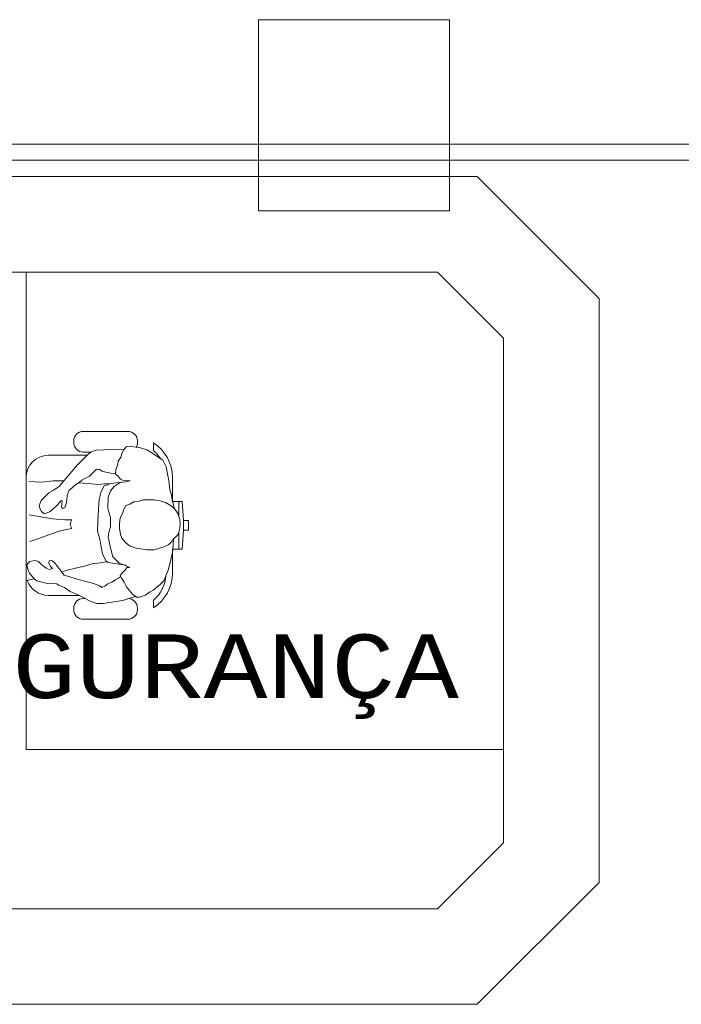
# Model space of a CAD drawing. Header units: feet. Extents: x 8 to 127, y 6 to 90.
# Tile 517 of 538: x 61.09 to 62.13, y 62.78 to 64.32. Entities that reach past the tile are written whole.
import ezdxf

# ---------------------------------------------------------------- set-up
doc = ezdxf.new("R2010")
doc.units = ezdxf.units.FT
doc.header["$MEASUREMENT"] = 0
for name, color, linetype in [('ALV Baixa', 252, 'Continuous'), ('FINA', 7, 'Continuous'), ('MOBILIARIO', 250, 'Continuous'), ('MOBILIÁRIO 01', 250, 'Continuous'), ('texto', 7, 'Continuous')]:
    doc.layers.add(name, color=color, linetype=linetype)
doc.styles.add('CourierNew', font='cour.ttf')

msp = doc.modelspace()

# ---------------------------------------------------------------- linework, layer by layer
at = {"layer": 'ALV Baixa', "lineweight": 5}
for p, q in [((77.2738, 64.127), (48.7152, 64.127)), ((77.2738, 64.102), (48.4652, 64.102))]:
    msp.add_line(p, q, dxfattribs=at)
at = {"layer": 'FINA', "linetype": 'Continuous', "lineweight": 5}
for p, q in [((61.7651, 64.3227), (61.4651, 64.3227)), ((61.4651, 64.3227), (61.4651, 64.0227)), ((61.7651, 64.0227), (61.7651, 64.3227)), ((61.4651, 64.0227), (61.7651, 64.0227))]:
    msp.add_line(p, q, dxfattribs=at)
at = {"layer": 'MOBILIARIO', "lineweight": 5}
for p, q in [((61.8083, 64.0762), (60.8911, 64.0762)), ((61.9997, 63.8847), (61.8083, 64.0762)), ((61.7462, 63.9262), (60.9533, 63.9262)), ((61.0997, 63.9262), (61.0997, 63.1762)), ((61.8497, 63.8226), (61.7462, 63.9262)), ((61.9997, 62.9676), (61.9997, 63.8847)), ((61.8497, 63.0297), (61.8497, 63.8226)), ((61.0997, 63.1762), (61.8497, 63.1762)), ((61.7462, 62.9262), (61.8497, 63.0297)), ((61.8083, 62.7762), (61.9997, 62.9676)), ((60.9533, 62.9262), (61.7462, 62.9262)), ((60.8911, 62.7762), (61.8083, 62.7762))]:
    msp.add_line(p, q, dxfattribs=at)
at = {"layer": 'MOBILIÁRIO 01', "lineweight": 5}
for p, q in [((61.1897, 63.676), (61.2597, 63.676)), ((61.1747, 63.6585), (61.1747, 63.661)), ((61.2747, 63.661), (61.2747, 63.6585)), ((61.2997, 63.6459), (61.2997, 63.6583)), ((61.2017, 63.6435), (61.1897, 63.6435)), ((61.1959, 63.6387), (61.2022, 63.6439)), ((61.2022, 63.6439), (61.2097, 63.6467)), ((61.2097, 63.6467), (61.2221, 63.6471)), ((61.2221, 63.6471), (61.2327, 63.6478)), ((61.2327, 63.6478), (61.2375, 63.6481)), ((61.2375, 63.6481), (61.2442, 63.6478)), ((61.2442, 63.6478), (61.2534, 63.6482)), ((61.2487, 63.6355), (61.2506, 63.6426)), ((61.2506, 63.6426), (61.2536, 63.6483)), ((61.2536, 63.6483), (61.2574, 63.6524)), ((61.2574, 63.6524), (61.269, 63.6517)), ((61.269, 63.6517), (61.2795, 63.6502)), ((61.2795, 63.6502), (61.2893, 63.6472)), ((61.2893, 63.6472), (61.2991, 63.6415)), ((61.2991, 63.6415), (61.3074, 63.6355)), ((61.1347, 63.6385), (61.1958, 63.6385)), ((61.1715, 63.613), (61.1807, 63.6236)), ((61.1807, 63.6236), (61.1887, 63.6319)), ((61.1887, 63.6319), (61.1959, 63.6387)), ((61.2408, 63.6163), (61.2438, 63.6242)), ((61.2438, 63.6242), (61.2442, 63.6291)), ((61.2442, 63.6291), (61.2487, 63.6355)), ((61.3074, 63.6355), (61.3145, 63.631)), ((61.3145, 63.631), (61.3198, 63.6205)), ((61.1629, 63.6024), (61.1715, 63.613)), ((61.2044, 63.6109), (61.1992, 63.6059)), ((61.2088, 63.6149), (61.2044, 63.6109)), ((61.2102, 63.6169), (61.2088, 63.6149)), ((61.2151, 63.6161), (61.2102, 63.6169)), ((61.2194, 63.6138), (61.2151, 63.6161)), ((61.2252, 63.6121), (61.2194, 63.6138)), ((61.2331, 63.6103), (61.2252, 63.6121)), ((61.2402, 63.6099), (61.2331, 63.6103)), ((61.2401, 63.6088), (61.2408, 63.6163)), ((61.2434, 63.6066), (61.2401, 63.6088)), ((61.3198, 63.6205), (61.322, 63.6092)), ((61.322, 63.6092), (61.3243, 63.596)), ((61.0997, 63.5968), (61.0997, 63.6035)), ((61.1041, 63.5971), (61.1239, 63.5962)), ((61.1239, 63.5962), (61.1424, 63.5984)), ((61.1424, 63.5984), (61.1583, 63.5984)), ((61.1517, 63.5896), (61.1552, 63.594)), ((61.1552, 63.594), (61.1629, 63.6024)), ((61.1834, 63.5956), (61.1761, 63.5912)), ((61.1895, 63.5945), (61.1833, 63.5951)), ((61.1873, 63.5992), (61.1834, 63.5956)), ((61.1922, 63.602), (61.1873, 63.5992)), ((61.2023, 63.5936), (61.1895, 63.5945)), ((61.1992, 63.6059), (61.1922, 63.602)), ((61.2146, 63.5927), (61.2023, 63.5936)), ((61.2226, 63.5936), (61.2146, 63.5927)), ((61.2287, 63.5936), (61.2226, 63.5936)), ((61.2301, 63.5927), (61.2226, 63.5905)), ((61.2376, 63.5945), (61.2287, 63.5936)), ((61.249, 63.5962), (61.2376, 63.5945)), ((61.2382, 63.5893), (61.2476, 63.596)), ((61.2483, 63.6009), (61.2434, 63.6066)), ((61.2476, 63.596), (61.2559, 63.5968)), ((61.2528, 63.5987), (61.2483, 63.6009)), ((61.2634, 63.5983), (61.2528, 63.5987)), ((61.2559, 63.5968), (61.2634, 63.5983)), ((61.3243, 63.596), (61.325, 63.5874)), ((61.3297, 63.6035), (61.3297, 63.566)), ((61.1296, 63.5738), (61.1354, 63.5795)), ((61.1354, 63.5795), (61.1411, 63.5826)), ((61.1411, 63.5826), (61.1459, 63.5857)), ((61.1459, 63.5857), (61.1517, 63.5896)), ((61.1657, 63.5799), (61.1644, 63.5747)), ((61.1677, 63.5837), (61.1657, 63.5799)), ((61.1722, 63.5874), (61.1677, 63.5837)), ((61.1761, 63.5912), (61.1722, 63.5874)), ((61.2177, 63.5817), (61.2146, 63.5689)), ((61.2226, 63.5905), (61.2177, 63.5817)), ((61.2288, 63.5727), (61.2322, 63.5829)), ((61.2322, 63.5829), (61.2382, 63.5893)), ((61.325, 63.5874), (61.328, 63.5757)), ((61.1204, 63.5597), (61.1235, 63.5676)), ((61.1235, 63.5676), (61.1296, 63.5738)), ((61.1543, 63.5668), (61.1499, 63.561)), ((61.1565, 63.5667), (61.1543, 63.5668)), ((61.1562, 63.5616), (61.1565, 63.5667)), ((61.1631, 63.5646), (61.1618, 63.5592)), ((61.164, 63.5696), (61.1631, 63.5646)), ((61.1644, 63.5747), (61.164, 63.5696)), ((61.2146, 63.5689), (61.2133, 63.554)), ((61.2284, 63.5554), (61.2288, 63.5727)), ((61.2625, 63.5619), (61.2564, 63.5596)), ((61.2688, 63.5653), (61.2625, 63.5619)), ((61.2756, 63.566), (61.2688, 63.5653)), ((61.2839, 63.5683), (61.2756, 63.566)), ((61.292, 63.5687), (61.2839, 63.5683)), ((61.3007, 63.5687), (61.292, 63.5687)), ((61.3104, 63.567), (61.3007, 63.5687)), ((61.3188, 63.5643), (61.3104, 63.567)), ((61.3275, 63.5593), (61.3188, 63.5643)), ((61.328, 63.5757), (61.3292, 63.5678)), ((61.3292, 63.5678), (61.3311, 63.5607)), ((61.3297, 63.566), (61.3447, 63.566)), ((61.3297, 63.5657), (61.3297, 63.566)), ((61.3397, 63.566), (61.3397, 63.5435)), ((61.3447, 63.566), (61.3472, 63.536)), ((61.1217, 63.554), (61.1204, 63.5597)), ((61.1239, 63.55), (61.1217, 63.554)), ((61.1283, 63.5465), (61.1239, 63.55)), ((61.1318, 63.5478), (61.1283, 63.5465)), ((61.1376, 63.55), (61.1318, 63.5478)), ((61.142, 63.554), (61.1376, 63.55)), ((61.1464, 63.5579), (61.142, 63.554)), ((61.1499, 63.561), (61.1464, 63.5579)), ((61.1556, 63.5575), (61.1562, 63.5616)), ((61.156, 63.5557), (61.1556, 63.5575)), ((61.1573, 63.5552), (61.156, 63.5557)), ((61.1591, 63.5552), (61.1573, 63.5552)), ((61.1608, 63.5559), (61.1591, 63.5552)), ((61.1618, 63.5592), (61.1608, 63.5559)), ((61.2133, 63.554), (61.2124, 63.5341)), ((61.2294, 63.5512), (61.2284, 63.5554)), ((61.2313, 63.5446), (61.2294, 63.5512)), ((61.2514, 63.5472), (61.2477, 63.5405)), ((61.2531, 63.5539), (61.2514, 63.5472)), ((61.2564, 63.5596), (61.2531, 63.5539)), ((61.3339, 63.5536), (61.3275, 63.5593)), ((61.3311, 63.5607), (61.3322, 63.5558)), ((61.3383, 63.5469), (61.3339, 63.5536)), ((61.3413, 63.5378), (61.3383, 63.5469)), ((61.0997, 63.5001), (61.0997, 63.5459)), ((61.1226, 63.5416), (61.1045, 63.5451)), ((61.1411, 63.5385), (61.1226, 63.5416)), ((61.1605, 63.5372), (61.1411, 63.5385)), ((61.1714, 63.5372), (61.1605, 63.5372)), ((61.1688, 63.5288), (61.1693, 63.5329)), ((61.1693, 63.5329), (61.1714, 63.5372)), ((61.2124, 63.5341), (61.212, 63.5191)), ((61.2323, 63.54), (61.2313, 63.5446)), ((61.2322, 63.5262), (61.2326, 63.5322)), ((61.2326, 63.5322), (61.2323, 63.54)), ((61.2477, 63.5405), (61.2467, 63.5308)), ((61.2467, 63.5308), (61.2467, 63.5241)), ((61.3394, 63.5435), (61.3397, 63.5435)), ((61.3397, 63.5435), (61.3397, 63.5425)), ((61.342, 63.5311), (61.3413, 63.5378)), ((61.3413, 63.5241), (61.342, 63.5311)), ((61.3472, 63.536), (61.3547, 63.536)), ((61.3472, 63.536), (61.3472, 63.521)), ((61.3547, 63.536), (61.3547, 63.521)), ((61.1357, 63.5134), (61.1501, 63.5188)), ((61.1501, 63.5188), (61.1584, 63.5209)), ((61.1584, 63.5209), (61.1715, 63.5233)), ((61.1715, 63.5233), (61.1688, 63.5288)), ((61.212, 63.5191), (61.2155, 63.5068)), ((61.229, 63.5138), (61.2296, 63.5177)), ((61.2296, 63.5177), (61.2322, 63.5262)), ((61.2467, 63.5241), (61.2481, 63.514)), ((61.3373, 63.5127), (61.3399, 63.5177)), ((61.3397, 63.5173), (61.3397, 63.5135)), ((61.3399, 63.5177), (61.3413, 63.5241)), ((61.3472, 63.521), (61.3447, 63.491)), ((61.3547, 63.521), (61.3472, 63.521)), ((61.1058, 63.5029), (61.1199, 63.5077)), ((61.1199, 63.5077), (61.1357, 63.5134)), ((61.2155, 63.5068), (61.2173, 63.4971)), ((61.2289, 63.51), (61.229, 63.5138)), ((61.229, 63.508), (61.2289, 63.51)), ((61.2326, 63.4929), (61.229, 63.508)), ((61.2481, 63.514), (61.2504, 63.5083)), ((61.2504, 63.5083), (61.2558, 63.5016)), ((61.2558, 63.5016), (61.2621, 63.4962)), ((61.3238, 63.4986), (61.3285, 63.5029)), ((61.3285, 63.5029), (61.3309, 63.5066)), ((61.3314, 63.5069), (61.3307, 63.4971)), ((61.3309, 63.5066), (61.3373, 63.5127)), ((61.3377, 63.5135), (61.3397, 63.5135)), ((61.3397, 63.5135), (61.3397, 63.491)), ((61.2173, 63.4971), (61.2199, 63.4835)), ((61.236, 63.479), (61.2326, 63.4929)), ((61.2621, 63.4962), (61.2725, 63.4925)), ((61.2725, 63.4925), (61.2833, 63.4909)), ((61.2833, 63.4909), (61.2856, 63.4906)), ((61.2856, 63.4906), (61.2902, 63.4901)), ((61.2902, 63.4901), (61.2937, 63.4899)), ((61.2937, 63.4899), (61.2964, 63.4898)), ((61.2964, 63.4898), (61.3002, 63.4899)), ((61.3002, 63.4899), (61.3034, 63.4905)), ((61.3034, 63.4905), (61.3075, 63.4919)), ((61.3075, 63.4919), (61.3126, 63.4935)), ((61.3126, 63.4935), (61.3151, 63.4942)), ((61.3151, 63.4942), (61.3238, 63.4986)), ((61.3296, 63.4858), (61.3277, 63.4768)), ((61.3307, 63.4971), (61.3296, 63.4858)), ((61.3447, 63.491), (61.3297, 63.491)), ((61.3297, 63.491), (61.3297, 63.4535)), ((61.101, 63.4663), (61.1054, 63.4716)), ((61.1054, 63.4716), (61.1138, 63.4733)), ((61.1138, 63.4733), (61.1191, 63.4716)), ((61.1191, 63.4716), (61.1243, 63.4663)), ((61.1354, 63.4694), (61.1362, 63.4729)), ((61.1384, 63.4636), (61.1354, 63.4694)), ((61.1362, 63.4729), (61.1398, 63.4733)), ((61.1398, 63.4733), (61.1437, 63.4707)), ((61.1437, 63.4707), (61.1499, 63.4632)), ((61.2164, 63.4694), (61.2032, 63.4681)), ((61.2243, 63.4711), (61.2164, 63.4694)), ((61.2199, 63.4835), (61.2252, 63.4729)), ((61.2323, 63.4698), (61.2243, 63.4711)), ((61.2252, 63.4729), (61.2296, 63.4703)), ((61.2428, 63.4681), (61.2323, 63.4698)), ((61.2458, 63.4691), (61.236, 63.479)), ((61.2551, 63.4659), (61.2458, 63.4691)), ((61.3277, 63.4768), (61.3258, 63.4678)), ((61.1028, 63.4597), (61.101, 63.4663)), ((61.105, 63.4531), (61.1028, 63.4597)), ((61.1243, 63.4663), (61.1314, 63.461)), ((61.1314, 63.461), (61.1367, 63.4592)), ((61.1367, 63.4592), (61.1415, 63.4606)), ((61.1415, 63.4606), (61.1384, 63.4636)), ((61.1499, 63.4632), (61.1543, 63.457)), ((61.1543, 63.457), (61.1596, 63.45)), ((61.1596, 63.4566), (61.1556, 63.4548)), ((61.1666, 63.4584), (61.1596, 63.4566)), ((61.1754, 63.4606), (61.1666, 63.4584)), ((61.1917, 63.4641), (61.1754, 63.4606)), ((61.2032, 63.4681), (61.1917, 63.4641)), ((61.2569, 63.4658), (61.2428, 63.4681)), ((61.2475, 63.4495), (61.2516, 63.4547)), ((61.2516, 63.4547), (61.2552, 63.4583)), ((61.2626, 63.4625), (61.2551, 63.4659)), ((61.2552, 63.4583), (61.2579, 63.462)), ((61.2579, 63.462), (61.2626, 63.4625)), ((61.3228, 63.458), (61.3194, 63.449)), ((61.3258, 63.4678), (61.3228, 63.458)), ((61.112, 63.4443), (61.101, 63.4416)), ((61.1124, 63.4447), (61.105, 63.4531)), ((61.1169, 63.4412), (61.1124, 63.4447)), ((61.1248, 63.439), (61.1169, 63.4412)), ((61.1327, 63.4372), (61.1248, 63.439)), ((61.1596, 63.45), (61.1803, 63.4438)), ((61.1803, 63.4438), (61.1922, 63.4407)), ((61.1922, 63.4407), (61.2058, 63.4372)), ((61.227, 63.4359), (61.2345, 63.4394)), ((61.2345, 63.4394), (61.2402, 63.4429)), ((61.2402, 63.4429), (61.245, 63.4456)), ((61.245, 63.4456), (61.2483, 63.4477)), ((61.2495, 63.4456), (61.2475, 63.4495)), ((61.254, 63.4392), (61.2495, 63.4456)), ((61.2574, 63.4321), (61.254, 63.4392)), ((61.3164, 63.4415), (61.3108, 63.4362)), ((61.3194, 63.449), (61.3164, 63.4415)), ((61.1424, 63.4377), (61.1327, 63.4372)), ((61.1481, 63.4368), (61.1424, 63.4377)), ((61.1508, 63.4346), (61.1481, 63.4368)), ((61.16, 63.4306), (61.1508, 63.4346)), ((61.1688, 63.4244), (61.16, 63.4306)), ((61.1856, 63.4174), (61.1688, 63.4244)), ((61.2058, 63.4372), (61.2155, 63.4333)), ((61.2155, 63.4333), (61.219, 63.431)), ((61.219, 63.431), (61.2243, 63.4337)), ((61.2243, 63.4337), (61.227, 63.4359)), ((61.2619, 63.4264), (61.2574, 63.4321)), ((61.2671, 63.4204), (61.2619, 63.4264)), ((61.2938, 63.4234), (61.2874, 63.4189)), ((61.2995, 63.4268), (61.2938, 63.4234)), ((61.3047, 63.431), (61.2995, 63.4268)), ((61.3108, 63.4362), (61.3047, 63.431)), ((61.1829, 63.4185), (61.1347, 63.4185)), ((61.1992, 63.4099), (61.1856, 63.4174)), ((61.1897, 63.4135), (61.1927, 63.4135)), ((61.2107, 63.4059), (61.1992, 63.4099)), ((61.2314, 63.4073), (61.2208, 63.4059)), ((61.2406, 63.4086), (61.2314, 63.4073)), ((61.2516, 63.4103), (61.2406, 63.4086)), ((61.2627, 63.4139), (61.2516, 63.4103)), ((61.2715, 63.4165), (61.2627, 63.4139)), ((61.2732, 63.4159), (61.2671, 63.4204)), ((61.278, 63.4159), (61.2732, 63.4159)), ((61.2829, 63.417), (61.278, 63.4159)), ((61.2874, 63.4189), (61.2829, 63.417)), ((61.2997, 63.3987), (61.2997, 63.4111)), ((61.1747, 63.396), (61.1747, 63.3985)), ((61.2208, 63.4059), (61.2107, 63.4059)), ((61.2747, 63.3985), (61.2747, 63.396)), ((61.2597, 63.381), (61.1897, 63.381))]:
    msp.add_line(p, q, dxfattribs=at)
for centre, radius, start, end in [((61.1897, 63.661), 0.015, 90, 180), ((61.2597, 63.661), 0.015, 0, 90), ((61.1897, 63.6585), 0.015, 180, 270), ((61.2597, 63.6585), 0.015, 330.5689, 0), ((61.2647, 63.6035), 0.065, 0, 57.421), ((61.2647, 63.6035), 0.055, 32.6752, 50.4788), ((61.1347, 63.6035), 0.035, 90, 180), ((61.2647, 63.4535), 0.065, 302.579, 0), ((61.1347, 63.4535), 0.035, 199.5349, 270), ((61.2647, 63.4535), 0.055, 309.5212, 355.7968), ((61.1897, 63.3985), 0.015, 90, 180), ((61.2597, 63.3985), 0.015, 0, 90), ((61.1897, 63.396), 0.015, 180, 270), ((61.2597, 63.396), 0.015, 270, 0)]:
    msp.add_arc(centre, radius, start, end, dxfattribs=at)

# ---------------------------------------------------------------- texts
at = {"layer": 'texto', "lineweight": 5, "insert": (60.8776, 63.2242), "char_height": 0.1, "width": 1.89061, "attachment_point": 7, "line_spacing_factor": 0.9, "style": 'CourierNew'}
msp.add_mtext('SEGURANÇA', dxfattribs=at)

doc.saveas('drawing.dxf')
